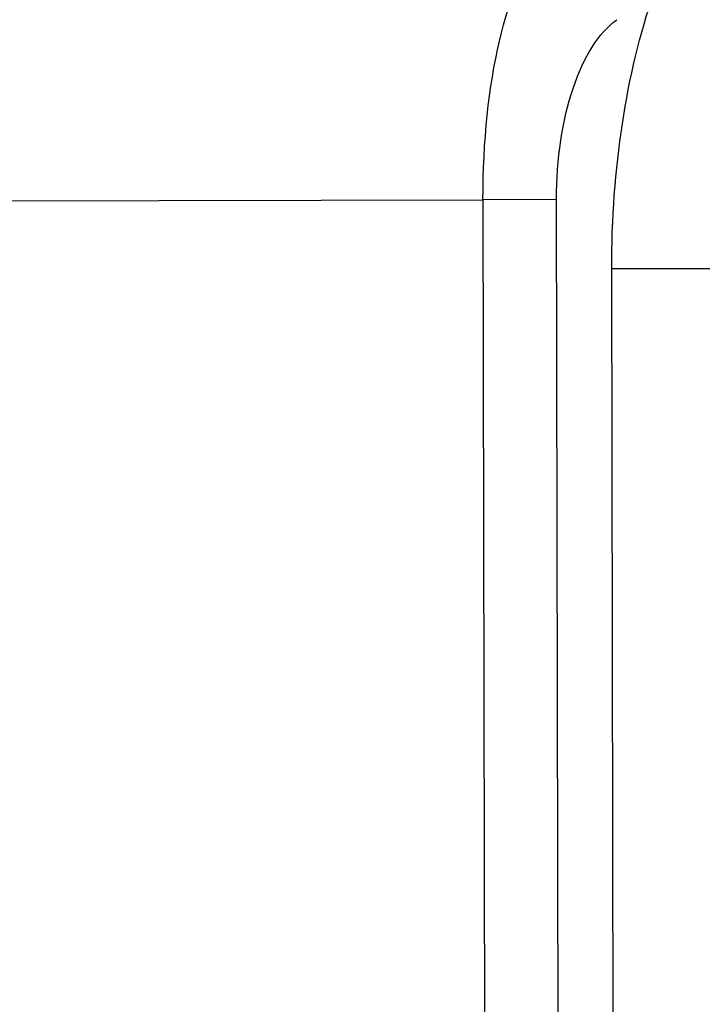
# Model space of a CAD drawing. Header units: millimetres. Extents: x 40090 to 187415, y -53271 to 40260.
# Tile 372 of 406: x 138948 to 138974, y 23279 to 23316. Entities that reach past the tile are written whole.
import ezdxf

# ---------------------------------------------------------------- set-up
doc = ezdxf.new("R2010")
doc.units = ezdxf.units.MM
doc.layers.add('AVM_projektor', color=6, linetype='Continuous')
doc.layers.add('AVM_sp_230VAC', color=170, linetype='Continuous')
doc.styles.add('AVM', font='arial.ttf')
doc.dimstyles.new('AVM-1_50', dxfattribs={"dimscale": 40, "dimtxt": 2.5, "dimasz": 2.5, "dimexe": 1.25, "dimexo": 0.625, "dimtad": 1, "dimdec": 0, "dimrnd": 1, "dimtxsty": 'AVM', "dimcen": 2.5, "dimclrd": 256, "dimclre": 256, "dimclrt": 256, "dimadec": 0, "dimazin": 0, "dimtfac": 1, "dimtdec": 0, "dimtmove": 0, "dimatfit": 3, "dimfxl": 0, "dimarcsym": 0})

# ---------------------------------------------------------------- blocks, each defined once
blk = doc.blocks.new('PT-FW430-bottom')
for p, q in [((-200.483, 55.046), (-200.483, 33.278)), ((-200.483, 30.559), (-200.483, 33.278)), ((-200.483, 33.278), (16.887, 33.278)), ((17.425, 30.559), (-200.483, 30.559)), ((-197.929, 28.522), (-197.929, 3.282)), ((-135.907, 28.522), (-197.929, 28.522))]:
    blk.add_line(p, q)
for centre, major_axis, ratio, end_param in [((-200.483, 30.014), (-10, 0), 0.326415, 5.966408), ((-200.483, 27.295), (-7, 0), 0.466308, 5.966408), ((-197.929, 20.595), (-17, 0), 0.466308, 5.353203)]:
    blk.add_ellipse(centre, major_axis=major_axis, ratio=ratio, start_param=4.712389, end_param=end_param)

msp = doc.modelspace()

# ---------------------------------------------------------------- block references
at = {"layer": 'AVM_projektor', "xscale": -1, "rotation": 90.11045350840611}
msp.add_blockref('PT-FW430-bottom', (138999.239, 23108.559), dxfattribs=at)

# ---------------------------------------------------------------- leaders
at = {"layer": 'AVM_sp_230VAC', "annotation_type": 0, "has_hookline": 1, "hookline_direction": 0, "text_width": 3828.649}
msp.add_leader([(138837.223, 24748.831), (141280.229, 22331.114), (141380.229, 22331.114)], dimstyle='AVM-1_50', override={"dimgap": 0.625, "dimtad": 0}, dxfattribs=at)

doc.saveas('drawing.dxf')
